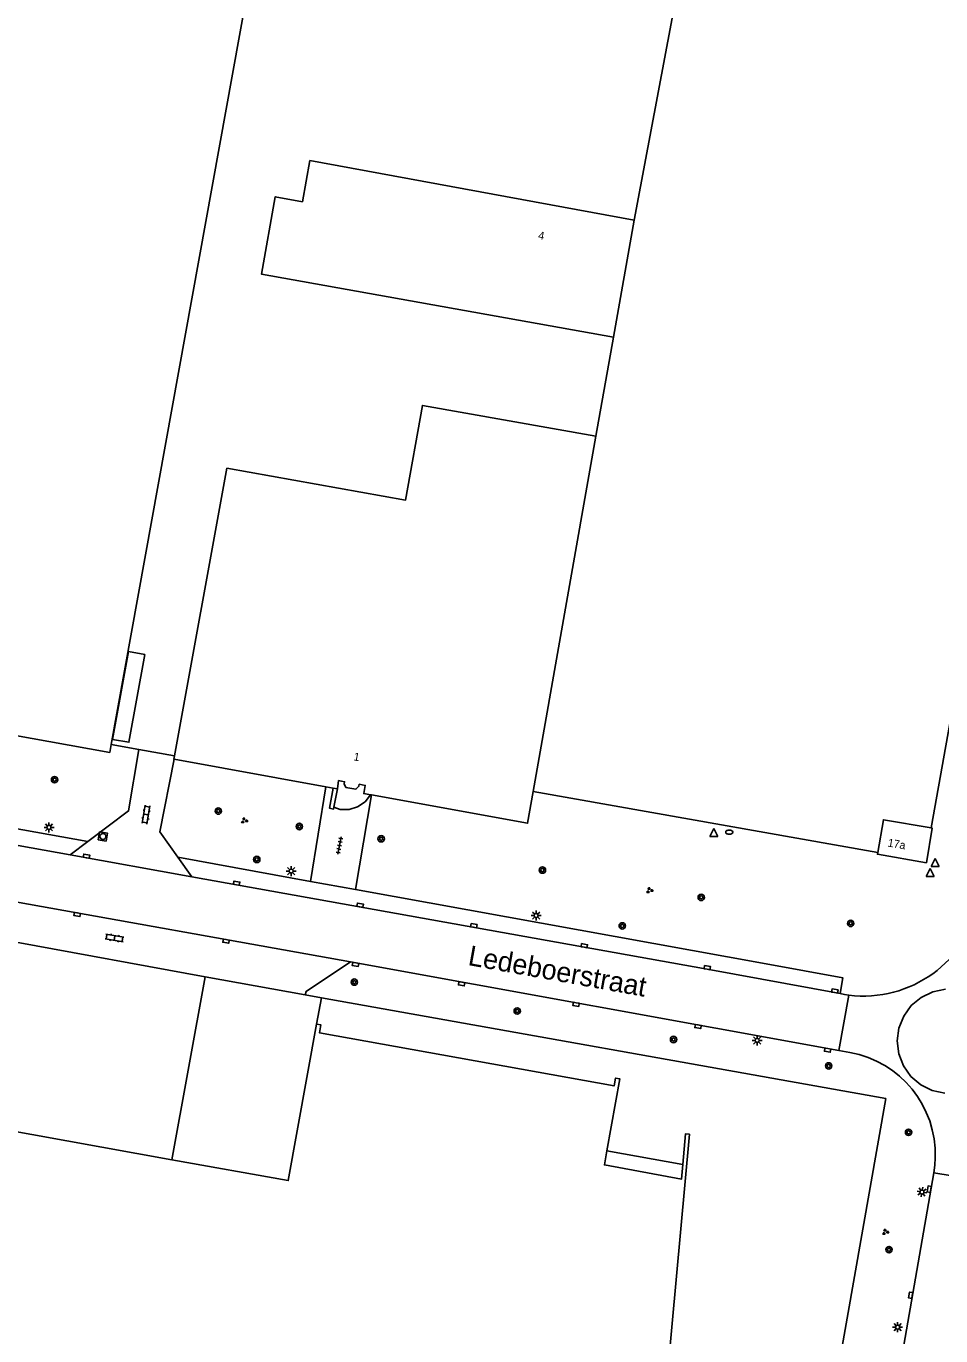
# Model space of a CAD drawing. Extents: x 130998 to 133001, y 398999 to 403002.
# Drawn here: x 132531.2 to 132645.5, y 399161.2 to 399324.9 of the extents above; entities that cross this region are included whole.
import ezdxf

# ---------------------------------------------------------------- set-up
doc = ezdxf.new("R2010")
doc.units = 0
for name, color, linetype in [('gg-afsc-hekwerk', 7, 'Continuous'), ('gg-afsc-muur', 7, 'Continuous'), ('gg-anno-huisnummerreeks BGT', 7, 'Continuous'), ('gg-anno-openbare ruimte label', 7, 'Continuous'), ('gg-bbg-gedigitaliseerde bebouwing', 7, 'Continuous'), ('gg-bbg-hoofdgebouw', 7, 'Continuous'), ('gg-bbg-luifel en loopbrug', 7, 'Continuous'), ('gg-bbg-onder overbouw', 7, 'Continuous'), ('gg-bbg-pand overbouw', 7, 'Continuous'), ('gg-bbg-toegangstrap', 7, 'Continuous'), ('gg-knt-verharding', 7, 'Continuous'), ('gg-knt-verharding nz', 7, 'Continuous'), ('gt-grn-weggrens', 7, 'Continuous'), ('gt-symb-boom', 7, 'Continuous'), ('gt-symb-brandkraan', 7, 'Continuous'), ('gt-symb-groenvak', 7, 'Continuous'), ('gt-symb-klinker verharding', 7, 'Continuous'), ('gt-symb-kolk', 7, 'Continuous'), ('gt-symb-lichtmast', 7, 'Continuous'), ('gt-symb-rioolschacht', 7, 'Continuous'), ('gt-symb-tegel verharding', 7, 'Continuous'), ('gt-symb-waterafsluiter', 7, 'Continuous')]:
    doc.layers.add(name, color=color, linetype=linetype)

# ---------------------------------------------------------------- blocks, each defined once
blk = doc.blocks.new('gt0-BOOM')
at = {"layer": 'gt-symb-boom'}
for radius in [0.4, 0.2]:
    blk.add_circle((0, 0), radius, dxfattribs=at)
blk = doc.blocks.new('gt0-LMAST')
at = {"layer": 'gt-symb-lichtmast'}
for p, q in [((-0.18, 0.17), (-0.45, 0.44)), ((-0.01, 0.25), (-0.01, 0.62)), ((0.17, 0.17), (0.44, 0.44)), ((-0.26, 0), (-0.63, 0)), ((-0.18, -0.18), (-0.45, -0.45)), ((-0.01, -0.25), (-0.01, -0.63)), ((0.44, -0.45), (0.17, -0.18)), ((0.24, 0), (0.62, 0))]:
    blk.add_line(p, q, dxfattribs=at)
blk.add_circle((-0.01, 0), 0.25, dxfattribs=at)
blk = doc.blocks.new('gt0-WAFSL')
at = {"layer": 'gt-symb-waterafsluiter'}
for p, q in [((-0.5, -0.33), (0, 0.67)), ((0, 0.67), (0.5, -0.33)), ((0.5, -0.33), (-0.5, -0.33))]:
    blk.add_line(p, q, dxfattribs=at)
blk = doc.blocks.new('gt0-BR')
at = {"layer": 'gt-symb-brandkraan'}
for centre, radius, start, end in [((-0.24, 0), 0.206, 107.5669, 252.4331), ((0.6, -2.66), 3, 106.892, 107.5669), ((0, -0.69), 0.938, 73.108, 106.892), ((-0.6, -2.66), 3, 72.4331, 73.108), ((0.24, 0), 0.206, 287.567, 72.4331), ((0.6, 2.66), 3, 252.4331, 253.108), ((0, 0.69), 0.938, 253.108, 286.8921), ((-0.6, 2.66), 3, 286.8921, 287.567)]:
    blk.add_arc(centre, radius, start, end, dxfattribs=at)
blk = doc.blocks.new('gt0-GRVAK')
at = {"layer": 'gt-symb-groenvak'}
for p, q in [((-0.11, 0.19), (-0.23, 0.24)), ((-0.18, 0.15), (0.09, 0.15)), ((-0.09, 0.21), (-0.16, 0.32)), ((-0.05, 0.21), (-0.05, 0.39)), ((0, 0.21), (0.06, 0.32)), ((0.01, 0.19), (0.13, 0.24)), ((0.26, -0.05), (0.2, 0.06)), ((0.3, -0.05), (0.3, 0.13)), ((0.35, -0.05), (0.41, 0.06)), ((-0.24, -0.23), (-0.36, -0.18)), ((-0.32, -0.26), (-0.05, -0.26)), ((-0.23, -0.21), (-0.29, -0.09)), ((-0.18, -0.2), (-0.18, -0.02)), ((-0.14, -0.21), (-0.07, -0.09)), ((-0.12, -0.23), (0, -0.18)), ((0.24, -0.07), (0.12, -0.02)), ((0.17, -0.11), (0.44, -0.11)), ((0.37, -0.07), (0.49, -0.02))]:
    blk.add_line(p, q, dxfattribs=at)
blk = doc.blocks.new('gt0-KL1')
at = {"layer": 'gt-symb-klinker verharding'}
for p, q in [((-1.15, 0.3), (1.15, 0.3)), ((-1, -0.3), (-1, 0.3)), ((-0.5, 0.3), (-0.5, 0.45)), ((0, -0.3), (0, 0.3)), ((0.5, 0.3), (0.5, 0.45)), ((1, -0.3), (1, 0.3)), ((-1.15, -0.3), (1.15, -0.3)), ((-0.5, -0.45), (-0.5, -0.3)), ((0.5, -0.45), (0.5, -0.3))]:
    blk.add_line(p, q, dxfattribs=at)
blk = doc.blocks.new('gt0-KOLK')
at = {"layer": 'gt-symb-kolk'}
blk.add_lwpolyline([(0, 0), (0.37, 0), (0.37, 0.4), (-0.38, 0.4), (-0.38, 0), (0, 0)], dxfattribs=at)
blk = doc.blocks.new('gt0-TEG1')
at = {"layer": 'gt-symb-tegel verharding'}
for p, q in [((-1.12, 0), (1.12, 0)), ((-0.9, -0.25), (-0.9, 0.25)), ((-0.45, -0.25), (-0.45, 0.25)), ((0, -0.25), (0, 0.25)), ((0.45, -0.25), (0.45, 0.25)), ((0.9, -0.25), (0.9, 0.25))]:
    blk.add_line(p, q, dxfattribs=at)
blk = doc.blocks.new('gt0-RS')
at = {"layer": 'gt-symb-rioolschacht'}
blk.add_lwpolyline([(-0.5, -0.5), (0.5, -0.5), (0.5, 0.5), (-0.5, 0.5)], close=True, dxfattribs=at)
blk.add_circle((0, 0), 0.375, dxfattribs=at)

msp = doc.modelspace()

# ---------------------------------------------------------------- linework, layer by layer
at = {"layer": 'gg-afsc-hekwerk'}
for p, q in [((132604.6, 399286.03), (132602.4, 399273.65)), ((132644.3, 399224.71), (132648.68, 399249.19)), ((132541.83, 399235.14), (132545.29, 399234.52)), ((132545.29, 399234.52), (132549.73, 399233.71)), ((132637.64, 399221.66), (132594.57, 399229.28)), ((132567.51, 399200.19), (132568.11, 399203.47)), ((132567.51, 399200.19), (132568.11, 399203.47)), ((132568.11, 399203.47), (132638.63, 399190.89)), ((132568.11, 399203.47), (132638.63, 399190.89)), ((132638.63, 399190.89), (132632.24, 399154.4)), ((132638.63, 399190.89), (132632.24, 399154.4))]:
    msp.add_line(p, q, dxfattribs=at)
msp.add_lwpolyline([(132607.19, 399300.68), (132614.84, 399341.25), (132616.77, 399352.03)], dxfattribs=at)
at = {"layer": 'gg-afsc-muur'}
msp.add_line((132553.57, 399206.11), (132549.43, 399183.25), dxfattribs=at)
msp.add_lwpolyline([(132569.59, 399229.69), (132569.13, 399227.16), (132569.64, 399227.07), (132569.68, 399227.29)], dxfattribs=at)
at = {"layer": 'gg-bbg-gedigitaliseerde bebouwing'}
for p, q in [((132566.68, 399308.11), (132565.76, 399302.97)), ((132566.68, 399308.11), (132607.19, 399300.68)), ((132607.19, 399300.68), (132604.6, 399286.03)), ((132602.4, 399273.65), (132594.57, 399229.28)), ((132549.73, 399233.71), (132556.27, 399269.67))]:
    msp.add_line(p, q, dxfattribs=at)
for points in [[(132604.6, 399286.03), (132560.62, 399293.92), (132562.35, 399303.58), (132565.76, 399302.97)], [(132556.27, 399269.67), (132578.63, 399265.69), (132580.74, 399277.51), (132602.4, 399273.65)]]:
    msp.add_lwpolyline(points, dxfattribs=at)
at = {"layer": 'gg-bbg-hoofdgebouw'}
for p, q in [((132541.83, 399235.14), (132564.7, 399361.42)), ((132568.67, 399229.86), (132549.7, 399233.3)), ((132569.59, 399229.69), (132568.67, 399229.86)), ((132570.11, 399229.6), (132569.59, 399229.69)), ((132574.25, 399228.85), (132574.35, 399228.84)), ((132525.8, 399187.51), (132549.43, 399183.25))]:
    msp.add_line(p, q, dxfattribs=at)
for points in [[(132492.18, 399243.07), (132541.65, 399234.14), (132541.83, 399235.14)], [(132549.7, 399233.3), (132549.65, 399233.3), (132549.73, 399233.71)], [(132570.11, 399229.6), (132570.26, 399230.62), (132571.01, 399230.49), (132570.96, 399230.24), (132571.17, 399229.78), (132572.43, 399229.55), (132572.79, 399229.91), (132572.84, 399230.16), (132573.59, 399230.02), (132573.4, 399229.01), (132574.25, 399228.85)], [(132574.35, 399228.84), (132593.87, 399225.3), (132594.57, 399229.28)], [(132644.3, 399224.71), (132638.34, 399225.74), (132637.64, 399221.66)], [(132637.64, 399221.66), (132637.6, 399221.42), (132643.72, 399220.36), (132644.46, 399224.68), (132644.3, 399224.71)], [(132549.43, 399183.25), (132563.97, 399180.63), (132567.51, 399200.19)], [(132567.51, 399200.19), (132568.04, 399200.1), (132567.87, 399199.11), (132604.69, 399192.47), (132604.87, 399193.44), (132605.41, 399193.34), (132603.79, 399184.36)], [(132608.69, 399132.05), (132608.36, 399128.14), (132608.83, 399128.06), (132611.05, 399152.72), (132613.26, 399152.34), (132613.9, 399155.89), (132611.35, 399156.39), (132614.1, 399186.43), (132613.6, 399186.48), (132613.27, 399182.64)]]:
    msp.add_lwpolyline(points, dxfattribs=at)
at = {"layer": 'gg-bbg-luifel en loopbrug'}
msp.add_lwpolyline([(132543.99, 399246.75), (132546.04, 399246.38), (132544.05, 399235.41), (132542, 399235.78), (132543.99, 399246.75)], dxfattribs=at)
at = {"layer": 'gg-bbg-onder overbouw'}
msp.add_lwpolyline([(132613.27, 399182.64), (132613.12, 399180.82), (132603.47, 399182.6), (132603.79, 399184.36)], dxfattribs=at)
at = {"layer": 'gg-bbg-pand overbouw'}
msp.add_line((132613.27, 399182.64), (132603.79, 399184.36), dxfattribs=at)
at = {"layer": 'gg-bbg-toegangstrap'}
msp.add_line((132570.11, 399229.6), (132569.68, 399227.29), dxfattribs=at)
msp.add_lwpolyline([(132574.25, 399228.85), (132573.56, 399227.99), (132572.64, 399227.36), (132571.57, 399227.02), (132570.46, 399227.02), (132569.68, 399227.29)], dxfattribs=at)
at = {"layer": 'gg-knt-verharding'}
for p, q in [((132538.92, 399223.03), (132480.72, 399233.47)), ((132566.74, 399218.03), (132568.67, 399229.86)), ((132574.35, 399228.84), (132572.35, 399217.02)), ((132566.74, 399218.03), (132550.17, 399221.04)), ((132572.35, 399217.02), (132566.74, 399218.03)), ((132623.68, 399207.71), (132572.35, 399217.02)), ((132529.94, 399210.42), (132553.57, 399206.11)), ((132632.78, 399196.89), (132571.73, 399207.96)), ((132553.57, 399206.11), (132566.09, 399203.84)), ((132566.09, 399203.84), (132568.11, 399203.47)), ((132634.15, 399196.64), (132632.78, 399196.89)), ((132640.56, 399158.16), (132644.64, 399181.62))]:
    msp.add_line(p, q, dxfattribs=at)
for points in [[(132545.29, 399234.52), (132544, 399226.84), (132538.92, 399223.03)], [(132550.17, 399221.04), (132547.93, 399224.21), (132549.7, 399233.3)], [(132566.09, 399203.84), (132566.19, 399204.28), (132571.73, 399207.96)], [(132623.68, 399207.71), (132633.26, 399205.98), (132632.93, 399204)], [(132640.08, 399198.09), (132640.29, 399199.69), (132640.89, 399201.19), (132641.83, 399202.5), (132643.06, 399203.54), (132644.52, 399204.24), (132646.1, 399204.57)], [(132632.93, 399204), (132633.48, 399203.9), (132634.02, 399203.82)], [(132646.02, 399191.55), (132644.45, 399191.89), (132643.01, 399192.61), (132641.78, 399193.66), (132640.85, 399194.98), (132640.27, 399196.49), (132640.08, 399198.09)], [(132644.64, 399181.62), (132644.77, 399182.55), (132644.83, 399183.49)]]:
    msp.add_lwpolyline(points, dxfattribs=at)
for centre, radius, start, end in [((132635.87, 399218.45), 14.75, 262.8159, 348.8953), ((132631.84, 399183.85), 13, 358.4223, 79.773)]:
    msp.add_arc(centre, radius, start, end, dxfattribs=at)
at = {"layer": 'gg-knt-verharding nz'}
for p, q in [((132536.71, 399221.34), (132538.92, 399223.03)), ((132536.71, 399221.34), (132551.9, 399218.61)), ((132551.9, 399218.61), (132550.17, 399221.04)), ((132571.73, 399207.96), (132511.89, 399218.7))]:
    msp.add_line(p, q, dxfattribs=at)
for points in [[(132473.85, 399232.67), (132482.12, 399231.15), (132536.71, 399221.34)], [(132632.93, 399204), (132616.31, 399207.05), (132551.9, 399218.61)]]:
    msp.add_lwpolyline(points, dxfattribs=at)
at = {"layer": 'gt-grn-weggrens'}
for p, q in [((132634.02, 399203.82), (132632.78, 399196.89)), ((132644.64, 399181.62), (132651.38, 399180.5))]:
    msp.add_line(p, q, dxfattribs=at)

# ---------------------------------------------------------------- block references
at = {"layer": 'gt-symb-boom'}
for p in [(132534.76, 399230.74), (132555.22, 399226.82), (132565.35, 399224.89), (132575.58, 399223.36), (132595.73, 399219.44), (132615.58, 399216.03), (132605.71, 399212.47), (132634.26, 399212.78), (132572.22, 399205.44), (132592.58, 399201.83), (132612.12, 399198.27), (132631.51, 399194.97), (132641.49, 399186.67), (132639.05, 399172.01)]:
    msp.add_blockref('gt0-BOOM', p, dxfattribs=at)
at = {"layer": 'gt-symb-boom', "rotation": 79.74640197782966}
msp.add_blockref('gt0-BOOM', (132560.03, 399220.77), dxfattribs=at)
at = {"layer": 'gt-symb-brandkraan'}
msp.add_blockref('gt0-BR', (132619.08, 399224.18), dxfattribs=at)
at = {"layer": 'gt-symb-groenvak'}
for p in [(132558.46, 399225.63), (132609.11, 399216.92), (132638.59, 399174.21)]:
    msp.add_blockref('gt0-GRVAK', p, dxfattribs=at)
at = {"layer": 'gt-symb-klinker verharding'}
for p, rotation in [((132546.2, 399226.38), 80.55652508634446), ((132542.25, 399210.95), 171.02737338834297)]:
    msp.add_blockref('gt0-KL1', p, dxfattribs=dict(at, rotation=rotation))
at = {"layer": 'gt-symb-kolk'}
for p, rotation in [((132538.72, 399220.99), -9.96151659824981), ((132557.48, 399217.61), -10.253598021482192), ((132572.92, 399214.86), -10.140793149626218), ((132537.62, 399214.09), 169.80279442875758), ((132587.13, 399212.3), -10.140793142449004), ((132556.22, 399210.75), 169.80279443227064), ((132600.93, 399209.79), -10.197205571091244), ((132572.4, 399207.85), 170.79203094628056), ((132616.31, 399207.05), -10.197205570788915), ((132585.66, 399205.43), 169.74640197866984), ((132632.24, 399204.13), -10.197205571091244), ((132599.96, 399202.86), 169.80279442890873), ((132615.21, 399200.09), 169.74640197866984), ((132631.41, 399197.14), 169.74640198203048), ((132644.26, 399179.53), 80.15137761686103), ((132641.96, 399166.28), 80.15137761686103)]:
    msp.add_blockref('gt0-KOLK', p, dxfattribs=dict(at, rotation=rotation))
at = {"layer": 'gt-symb-lichtmast'}
for p in [(132534.07, 399224.78), (132564.34, 399219.31), (132594.95, 399213.76), (132622.58, 399198.15), (132640.13, 399162.32)]:
    msp.add_blockref('gt0-LMAST', p, dxfattribs=at)
at = {"layer": 'gt-symb-lichtmast', "rotation": 80.09492079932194}
msp.add_blockref('gt0-LMAST', (132643.17, 399179.21), dxfattribs=at)
at = {"layer": 'gt-symb-rioolschacht', "rotation": -9.848622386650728}
msp.add_blockref('gt0-RS', (132540.8, 399223.64), dxfattribs=at)
at = {"layer": 'gt-symb-tegel verharding', "rotation": 78.63386214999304}
msp.add_blockref('gt0-TEG1', (132570.37, 399222.52), dxfattribs=at)
at = {"layer": 'gt-symb-waterafsluiter'}
for p in [(132617.16, 399223.95), (132644.81, 399220.23), (132644.21, 399218.97)]:
    msp.add_blockref('gt0-WAFSL', p, dxfattribs=at)

# ---------------------------------------------------------------- texts
at = {"layer": 'gg-anno-huisnummerreeks BGT'}
for s, rotation, p in [('4', 349.6, (132595.15, 399298.31)), ('1', 349.7, (132572.07, 399233.17)), ('17a', 350.3, (132638.83, 399222.4))]:
    msp.add_text(s, height=1, rotation=rotation, dxfattribs=at).set_placement(p)
at = {"layer": 'gg-anno-openbare ruimte label'}
msp.add_text('Ledeboerstraat', height=2.5, rotation=349.8, dxfattribs=at).set_placement((132586.33, 399207.59))

doc.saveas('drawing.dxf')
